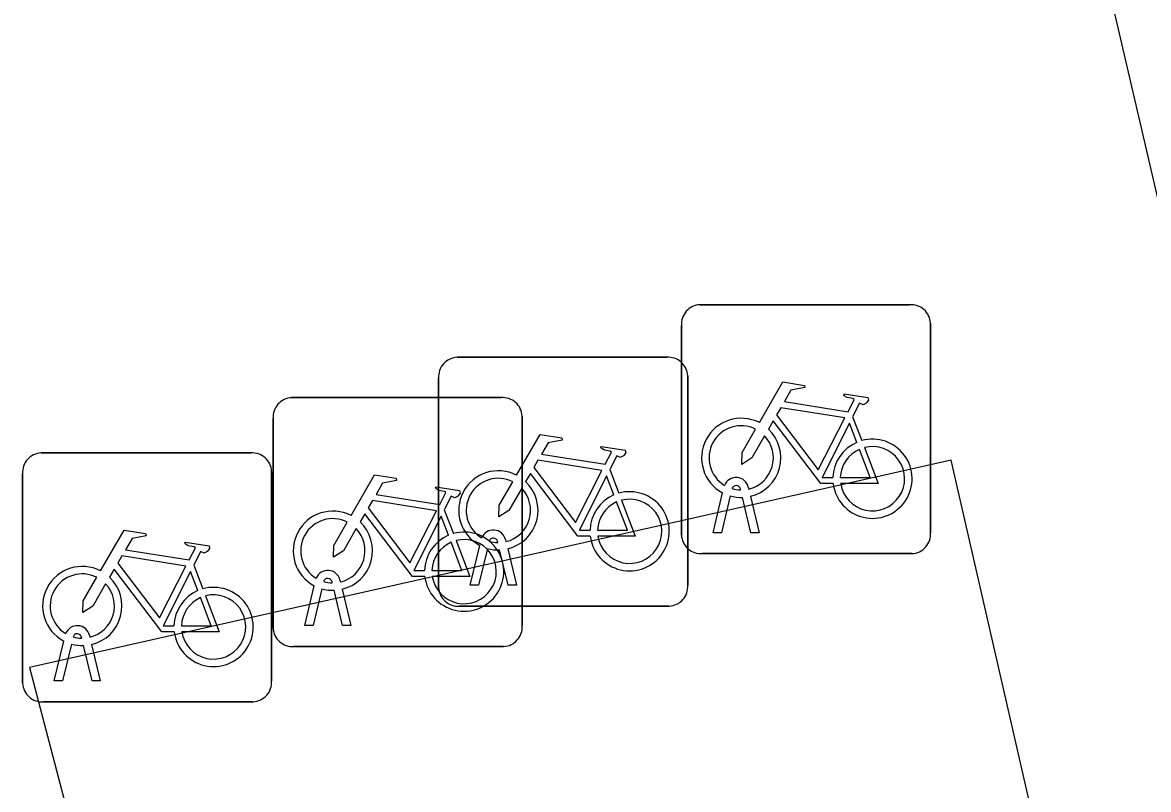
# Model space of a CAD drawing. Extents: x 158038 to 159242, y 380133 to 381214.
# Drawn here: x 158743.853 to 158748.37, y 381148.716 to 381151.796 of the extents above; entities that cross this region are included whole.
import ezdxf

# ---------------------------------------------------------------- set-up
doc = ezdxf.new("R2010")
doc.units = 0
for name, color, linetype in [('IMGEO_Fietsenrek', 7, 'Continuous'), ('IMGEO_Fietspad_open', 7, 'Continuous'), ('IMGEO_Voetpad_open', 7, 'Continuous')]:
    doc.layers.add(name, color=color, linetype=linetype)

msp = doc.modelspace()

# ---------------------------------------------------------------- linework, layer by layer
at = {"layer": 'IMGEO_Fietsenrek'}
for p, q in [((158746.5709, 381150.6625), (158747.4118, 381150.6625)), ((158747.4118, 381150.6625), (158746.5709, 381150.6625)), ((158746.4965, 381149.7379), (158746.4965, 381150.5788)), ((158746.4965, 381150.5788), (158746.4965, 381149.7379)), ((158747.4955, 381150.5881), (158747.4955, 381149.7472)), ((158747.4955, 381149.7472), (158747.4955, 381150.5881)), ((158745.5969, 381150.4515), (158746.4378, 381150.4515)), ((158746.4378, 381150.4515), (158745.5969, 381150.4515)), ((158746.5215, 381150.3771), (158746.5215, 381149.5362)), ((158746.5215, 381149.5362), (158746.5215, 381150.3771)), ((158745.5225, 381149.5269), (158745.5225, 381150.3678)), ((158745.5225, 381150.3678), (158745.5225, 381149.5269)), ((158744.9329, 381150.2895), (158745.7738, 381150.2895)), ((158745.7738, 381150.2895), (158744.9329, 381150.2895)), ((158744.8585, 381149.3649), (158744.8585, 381150.2058)), ((158744.8585, 381150.2058), (158744.8585, 381149.3649)), ((158745.8575, 381150.2151), (158745.8575, 381149.3742)), ((158745.8575, 381149.3742), (158745.8575, 381150.2151)), ((158747.1832, 381150.2122), (158747.2195, 381150.117)), ((158743.9279, 381150.0675), (158744.7688, 381150.0675)), ((158744.7688, 381150.0675), (158743.9279, 381150.0675)), ((158743.8535, 381149.1429), (158743.8535, 381149.9838)), ((158743.8535, 381149.9838), (158743.8535, 381149.1429)), ((158744.8525, 381149.9931), (158744.8525, 381149.1522)), ((158744.8525, 381149.1522), (158744.8525, 381149.9931)), ((158746.2092, 381150.0012), (158746.2455, 381149.906)), ((158746.7339, 381149.9189), (158746.7329, 381149.9232)), ((158746.7646, 381149.9304), (158746.7664, 381149.9225)), ((158746.6235, 381149.7473), (158746.6618, 381149.9073)), ((158746.6922, 381149.8951), (158746.6569, 381149.7473)), ((158746.775, 381149.7473), (158746.7411, 381149.889)), ((158746.7734, 381149.8933), (158746.8084, 381149.7473)), ((158745.5452, 381149.8392), (158745.5815, 381149.744)), ((158746.6569, 381149.7473), (158746.6235, 381149.7473)), ((158746.8084, 381149.7473), (158746.775, 381149.7473)), ((158745.6495, 381149.5363), (158745.6878, 381149.6963)), ((158745.7599, 381149.7079), (158745.7589, 381149.7122)), ((158745.7906, 381149.7194), (158745.7924, 381149.7115)), ((158745.7182, 381149.6841), (158745.6829, 381149.5363)), ((158745.801, 381149.5363), (158745.7671, 381149.678)), ((158745.7994, 381149.6823), (158745.8344, 381149.5363)), ((158747.4211, 381149.6635), (158746.5802, 381149.6635)), ((158746.5802, 381149.6635), (158747.4211, 381149.6635)), ((158744.5402, 381149.6172), (158744.5765, 381149.522)), ((158744.9855, 381149.3743), (158745.0238, 381149.5343)), ((158745.0542, 381149.5221), (158745.0189, 381149.3743)), ((158745.0959, 381149.5459), (158745.0949, 381149.5502)), ((158745.137, 381149.3743), (158745.1031, 381149.516)), ((158745.1266, 381149.5574), (158745.1284, 381149.5495)), ((158745.1354, 381149.5203), (158745.1704, 381149.3743)), ((158745.6829, 381149.5363), (158745.6495, 381149.5363)), ((158745.8344, 381149.5363), (158745.801, 381149.5363)), ((158746.4471, 381149.4525), (158745.6062, 381149.4525)), ((158745.6062, 381149.4525), (158746.4471, 381149.4525)), ((158744.1216, 381149.3354), (158744.1234, 381149.3275)), ((158745.0189, 381149.3743), (158744.9855, 381149.3743)), ((158745.1704, 381149.3743), (158745.137, 381149.3743)), ((158743.9805, 381149.1523), (158744.0188, 381149.3123)), ((158744.0492, 381149.3001), (158744.0139, 381149.1523)), ((158744.0909, 381149.3239), (158744.0899, 381149.3282)), ((158744.132, 381149.1523), (158744.0981, 381149.294)), ((158744.1304, 381149.2983), (158744.1654, 381149.1523)), ((158745.7831, 381149.2905), (158744.9422, 381149.2905)), ((158744.9422, 381149.2905), (158745.7831, 381149.2905)), ((158744.0139, 381149.1523), (158743.9805, 381149.1523)), ((158744.1654, 381149.1523), (158744.132, 381149.1523)), ((158744.7781, 381149.0685), (158743.9372, 381149.0685)), ((158743.9372, 381149.0685), (158744.7781, 381149.0685))]:
    msp.add_line(p, q, dxfattribs=at)
for points in [[(158746.8091, 381150.1892), (158746.9038, 381150.3527), (158746.99, 381150.3389), (158746.9917, 381150.3302), (158746.9356, 381150.3193), (158746.9094, 381150.274), (158747.1646, 381150.2332)], [(158747.1646, 381150.2332), (158747.1896, 381150.282), (158747.1845, 381150.286), (158747.1613, 381150.2897), (158747.1486, 381150.2972), (158747.1476, 381150.3003), (158747.1498, 381150.3049), (158747.2446, 381150.2898), (158747.2469, 381150.2795), (158747.2375, 381150.2671), (158747.2251, 381150.2607), (158747.2106, 381150.2669), (158747.1832, 381150.2122)], [(158747.1517, 381150.208), (158746.8949, 381150.249), (158746.8782, 381150.2202), (158747.0452, 381149.9999), (158747.1517, 381150.208)], [(158747.1048, 381149.9445), (158747.0551, 381149.9446), (158746.8644, 381150.1963), (158746.8454, 381150.1635)], [(158746.8298, 381150.1367), (158746.7782, 381150.0475), (158746.7383, 381150.0215), (158746.7395, 381150.069), (158746.794, 381150.1632)], [(158747.1997, 381150.11), (158747.1704, 381150.1868), (158747.061, 381149.9687), (158747.1037, 381149.9686)], [(158745.8351, 381149.9782), (158745.9298, 381150.1417), (158746.016, 381150.1279), (158746.0177, 381150.1192), (158745.9616, 381150.1083), (158745.9354, 381150.063), (158746.1906, 381150.0222)], [(158746.1906, 381150.0222), (158746.2156, 381150.071), (158746.2105, 381150.075), (158746.1873, 381150.0787), (158746.1746, 381150.0862), (158746.1736, 381150.0893), (158746.1758, 381150.0939), (158746.2706, 381150.0788), (158746.2729, 381150.0685), (158746.2635, 381150.0561), (158746.2511, 381150.0497), (158746.2366, 381150.0559), (158746.2092, 381150.0012)], [(158747.1337, 381149.9685), (158747.2536, 381149.9683), (158747.2104, 381150.0819)], [(158747.2302, 381150.0888), (158747.2852, 381149.9442), (158747.1351, 381149.9445)], [(158746.1777, 381149.997), (158745.9209, 381150.038), (158745.9042, 381150.0092), (158746.0712, 381149.7889), (158746.1777, 381149.997)], [(158745.1711, 381149.8162), (158745.2658, 381149.9797), (158745.352, 381149.9659), (158745.3537, 381149.9572), (158745.2976, 381149.9463), (158745.2714, 381149.901), (158745.5266, 381149.8602)], [(158746.1308, 381149.7335), (158746.0811, 381149.7336), (158745.8904, 381149.9853), (158745.8714, 381149.9525)], [(158746.2257, 381149.899), (158746.1964, 381149.9758), (158746.087, 381149.7577), (158746.1297, 381149.7576)], [(158745.5266, 381149.8602), (158745.5516, 381149.909), (158745.5465, 381149.913), (158745.5233, 381149.9167), (158745.5106, 381149.9242), (158745.5096, 381149.9273), (158745.5118, 381149.9319), (158745.6066, 381149.9168), (158745.6089, 381149.9065), (158745.5995, 381149.8941), (158745.5871, 381149.8877), (158745.5726, 381149.8939), (158745.5452, 381149.8392)], [(158745.8558, 381149.9257), (158745.8042, 381149.8365), (158745.7643, 381149.8105), (158745.7655, 381149.858), (158745.82, 381149.9522)], [(158745.5137, 381149.835), (158745.2569, 381149.876), (158745.2402, 381149.8472), (158745.4072, 381149.6269), (158745.5137, 381149.835)], [(158746.2562, 381149.8778), (158746.3112, 381149.7332), (158746.1611, 381149.7335)], [(158746.1597, 381149.7575), (158746.2796, 381149.7573), (158746.2364, 381149.8709)], [(158745.1918, 381149.7637), (158745.1402, 381149.6745), (158745.1003, 381149.6485), (158745.1015, 381149.696), (158745.156, 381149.7902)], [(158745.4668, 381149.5715), (158745.4171, 381149.5716), (158745.2264, 381149.8233), (158745.2074, 381149.7905)], [(158745.5617, 381149.737), (158745.5324, 381149.8138), (158745.423, 381149.5957), (158745.4657, 381149.5956)], [(158744.1661, 381149.5942), (158744.2608, 381149.7577), (158744.347, 381149.7439), (158744.3487, 381149.7352), (158744.2926, 381149.7243), (158744.2664, 381149.679), (158744.5216, 381149.6382)], [(158744.5216, 381149.6382), (158744.5466, 381149.687), (158744.5415, 381149.691), (158744.5183, 381149.6947), (158744.5056, 381149.7022), (158744.5046, 381149.7053), (158744.5068, 381149.7099), (158744.6016, 381149.6948), (158744.6039, 381149.6845), (158744.5945, 381149.6721), (158744.5821, 381149.6657), (158744.5676, 381149.6719), (158744.5402, 381149.6172)], [(158745.4957, 381149.5955), (158745.6156, 381149.5953), (158745.5724, 381149.7089)], [(158745.5922, 381149.7158), (158745.6472, 381149.5712), (158745.4971, 381149.5715)], [(158744.5087, 381149.613), (158744.2519, 381149.654), (158744.2352, 381149.6252), (158744.4022, 381149.4049), (158744.5087, 381149.613)], [(158744.1868, 381149.5417), (158744.1352, 381149.4525), (158744.0953, 381149.4265), (158744.0965, 381149.474), (158744.151, 381149.5682)], [(158744.4618, 381149.3495), (158744.4121, 381149.3496), (158744.2214, 381149.6013), (158744.2024, 381149.5685)], [(158744.5567, 381149.515), (158744.5274, 381149.5918), (158744.418, 381149.3737), (158744.4607, 381149.3736)], [(158744.4907, 381149.3735), (158744.6106, 381149.3733), (158744.5674, 381149.4869)], [(158744.5872, 381149.4938), (158744.6422, 381149.3492), (158744.4921, 381149.3495)]]:
    msp.add_lwpolyline(points, dxfattribs=at)
for centre, radius, start, end in [((158746.5742, 381150.5846), 0.0779, 92.4484, 184.2845), ((158746.5742, 381150.5846), 0.0779, 92.4484, 184.2845), ((158747.4176, 381150.5848), 0.0779, 2.4484, 94.2845), ((158747.4176, 381150.5848), 0.0779, 2.4484, 94.2845), ((158745.6002, 381150.3736), 0.0779, 92.4484, 184.2845), ((158745.6002, 381150.3736), 0.0779, 92.4484, 184.2845), ((158746.4436, 381150.3738), 0.0779, 2.4484, 94.2845), ((158746.4436, 381150.3738), 0.0779, 2.4484, 94.2845), ((158744.9362, 381150.2116), 0.0779, 92.4484, 184.2845), ((158744.9362, 381150.2116), 0.0779, 92.4484, 184.2845), ((158745.7796, 381150.2118), 0.0779, 2.4484, 94.2845), ((158745.7796, 381150.2118), 0.0779, 2.4484, 94.2845), ((158746.7361, 381150.0479), 0.159, 62.6766, 242.1369), ((158746.7361, 381150.0479), 0.129, 63.3192, 238.903), ((158746.7361, 381150.0479), 0.159, 283.5766, 46.6042), ((158746.7361, 381150.0479), 0.129, 283.6043, 43.4302), ((158747.2627, 381149.9639), 0.159, 113.3408, 178.3217), ((158747.2627, 381149.9639), 0.159, 187.0065, 105.7708), ((158743.9312, 381149.9896), 0.0779, 92.4484, 184.2845), ((158743.9312, 381149.9896), 0.0779, 92.4484, 184.2845), ((158744.7746, 381149.9898), 0.0779, 2.4484, 94.2845), ((158744.7746, 381149.9898), 0.0779, 2.4484, 94.2845), ((158747.2627, 381149.9639), 0.129, 113.923, 177.9556), ((158747.2627, 381149.9639), 0.129, 188.6715, 104.5883), ((158745.7621, 381149.8369), 0.159, 62.6766, 242.1369), ((158745.7621, 381149.8369), 0.129, 63.3192, 238.903), ((158746.7159, 381149.9193), 0.0499, 12.8025, 158.6934), ((158745.7621, 381149.8369), 0.129, 283.6043, 43.4302), ((158745.7621, 381149.8369), 0.159, 283.5766, 46.6042), ((158746.7159, 381149.9193), 0.0174, 12.8025, 163.4502), ((158746.7361, 381150.0479), 0.129, 253.415, 269.0204), ((158746.2887, 381149.7529), 0.159, 113.3408, 178.3217), ((158746.2887, 381149.7529), 0.159, 187.0065, 105.7708), ((158746.2887, 381149.7529), 0.129, 188.6715, 104.5883), ((158746.7361, 381150.0479), 0.159, 253.9967, 271.7867), ((158745.0981, 381149.6749), 0.159, 62.6766, 242.1369), ((158746.2887, 381149.7529), 0.129, 113.923, 177.9556), ((158745.0981, 381149.6749), 0.129, 63.3192, 238.903), ((158745.0981, 381149.6749), 0.159, 283.5766, 46.6042), ((158745.0981, 381149.6749), 0.129, 283.6043, 43.4302), ((158745.6247, 381149.5909), 0.159, 187.0065, 105.7708), ((158745.7419, 381149.7083), 0.0499, 12.8025, 158.6934), ((158747.4178, 381149.7414), 0.0779, 272.4484, 4.2845), ((158747.4178, 381149.7414), 0.0779, 272.4484, 4.2845), ((158745.6247, 381149.5909), 0.159, 113.3408, 178.3217), ((158745.6247, 381149.5909), 0.129, 113.923, 177.9556), ((158745.6247, 381149.5909), 0.129, 188.6715, 104.5883), ((158745.7419, 381149.7083), 0.0174, 12.8025, 163.4502), ((158745.7621, 381149.8369), 0.129, 253.415, 269.0204), ((158746.5744, 381149.7412), 0.0779, 182.4484, 274.2845), ((158746.5744, 381149.7412), 0.0779, 182.4484, 274.2845), ((158745.7621, 381149.8369), 0.159, 253.9967, 271.7867), ((158744.0931, 381149.4529), 0.159, 62.6766, 242.1369), ((158744.0931, 381149.4529), 0.129, 63.3192, 238.903), ((158744.0931, 381149.4529), 0.159, 283.5766, 46.6042), ((158745.0779, 381149.5463), 0.0499, 12.8025, 158.6934), ((158745.0779, 381149.5463), 0.0174, 12.8025, 163.4502), ((158744.0931, 381149.4529), 0.129, 283.6043, 43.4302), ((158744.6197, 381149.3689), 0.159, 113.3408, 178.3217), ((158744.6197, 381149.3689), 0.159, 187.0065, 105.7708), ((158745.0981, 381149.6749), 0.159, 253.9967, 271.7867), ((158745.0981, 381149.6749), 0.129, 253.415, 269.0204), ((158745.6004, 381149.5302), 0.0779, 182.4484, 274.2845), ((158745.6004, 381149.5302), 0.0779, 182.4484, 274.2845), ((158746.4438, 381149.5304), 0.0779, 272.4484, 4.2845), ((158746.4438, 381149.5304), 0.0779, 272.4484, 4.2845), ((158744.6197, 381149.3689), 0.129, 113.923, 177.9556), ((158744.6197, 381149.3689), 0.129, 188.6715, 104.5883), ((158744.0729, 381149.3243), 0.0499, 12.8025, 158.6934), ((158744.0729, 381149.3243), 0.0174, 12.8025, 163.4502), ((158744.9364, 381149.3682), 0.0779, 182.4484, 274.2845), ((158744.9364, 381149.3682), 0.0779, 182.4484, 274.2845), ((158745.7798, 381149.3684), 0.0779, 272.4484, 4.2845), ((158745.7798, 381149.3684), 0.0779, 272.4484, 4.2845), ((158744.0931, 381149.4529), 0.159, 253.9967, 271.7867), ((158744.0931, 381149.4529), 0.129, 253.415, 269.0204), ((158743.9314, 381149.1462), 0.0779, 182.4484, 274.2845), ((158743.9314, 381149.1462), 0.0779, 182.4484, 274.2845), ((158744.7748, 381149.1464), 0.0779, 272.4484, 4.2845), ((158744.7748, 381149.1464), 0.0779, 272.4484, 4.2845)]:
    msp.add_arc(centre, radius, start, end, dxfattribs=at)
at = {"layer": 'IMGEO_Fietspad_open'}
msp.add_lwpolyline([(158747.192, 381156.31), (158749.618, 381145.885)], dxfattribs=at)
at = {"layer": 'IMGEO_Voetpad_open'}
msp.add_lwpolyline([(158744.8, 381145.7), (158748.353, 381146.656), (158747.578, 381150.038), (158743.881, 381149.206), (158744.8, 381145.7)], dxfattribs=at)

doc.saveas('drawing.dxf')
